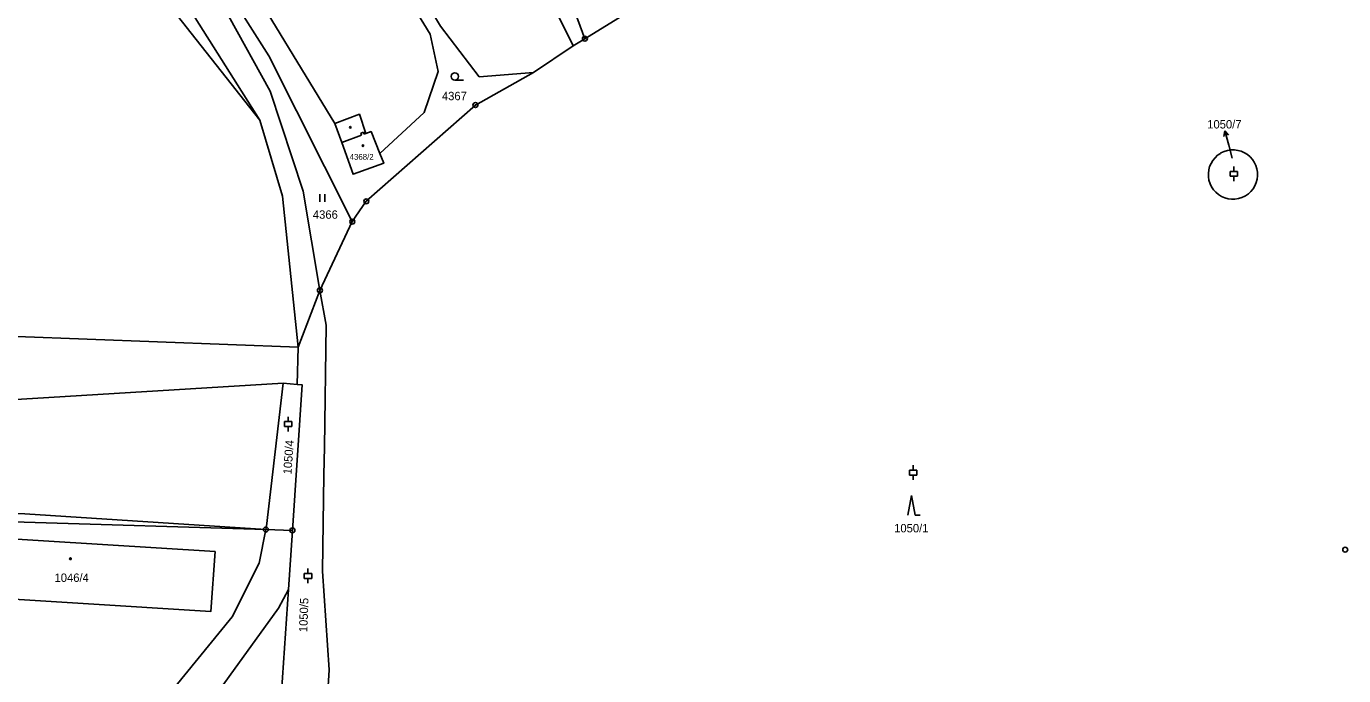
# Model space of a CAD drawing. Extents: x -644096 to -634268, y -1141430 to -1133463.
# Drawn here: x -639306.8 to -639039.7, y -1137378.3 to -1137246.7 of the extents above; entities that cross this region are included whole.
import ezdxf

# ---------------------------------------------------------------- set-up
doc = ezdxf.new("R2010")
doc.units = 0
for name, color, linetype in [('_CIVIL_CONSTRUCTION', 7, 'Continuous'), ('M_Svah_Nasyp', 7, 'Continuous'), ('M_Svah_Zarez', 7, 'Continuous'), ('spodek_nasyp', 7, 'Continuous'), ('spodek_zarez', 7, 'Continuous'), ('svrsek_osa_sjezdy', 7, 'Continuous'), ('svrsek_osa_terminal_VRT', 7, 'Continuous'), ('svrsek_osa_VRT', 7, 'Continuous'), ('svrsek_popisy_VRT', 7, 'Continuous'), ('terminal_VRT', 7, 'Continuous')]:
    doc.layers.add(name, color=color, linetype=linetype)

msp = doc.modelspace()

# ---------------------------------------------------------------- linework, layer by layer
at = {"layer": '_CIVIL_CONSTRUCTION'}
for centre, radius in [((-639193.55, -1137249.2), 0.5), ((-639193.55, -1137249.2), 0.0303), ((-639215.74, -1137262.65), 0.5), ((-639215.74, -1137262.65), 0.0303), ((-639237.86, -1137282.16), 0.5), ((-639237.86, -1137282.16), 0.0303), ((-639240.7, -1137286.28), 0.5), ((-639240.7, -1137286.28), 0.0303), ((-639247.26, -1137300.22), 0.5), ((-639247.26, -1137300.22), 0.0303), ((-639258.22, -1137348.71), 0.5), ((-639258.22, -1137348.71), 0.0303), ((-639252.84, -1137348.88), 0.5), ((-639252.84, -1137348.88), 0.0303), ((-639039.42, -1137352.79), 0.5)]:
    msp.add_circle(centre, radius, dxfattribs=at)
at = {"layer": 'M_Svah_Nasyp'}
for p, q in [((-639238.81, -1137268.75), (-639242.84, -1137270.27)), ((-639238.43, -1137268.13), (-639238.97, -1137268.34)), ((-639238.97, -1137268.34), (-639238.81, -1137268.75)), ((-639238.28, -1137268.54), (-639238.43, -1137268.13)), ((-639237.97, -1137268.43), (-639238.28, -1137268.54))]:
    msp.add_line(p, q, dxfattribs=at)
at = {"layer": 'M_Svah_Zarez'}
for centre in [(-639241.1, -1137267.16), (-639238.52, -1137270.89), (-639297.83, -1137354.64)]:
    msp.add_circle(centre, 0.175, dxfattribs=at)
at = {"layer": 'spodek_nasyp'}
msp.add_arc((-642050.26, -1145189.6), 8702.25, 63.41797, 71.234685, dxfattribs=at)
at = {"layer": 'spodek_zarez'}
msp.add_circle((-638683.07, -1137056.85), 1378.08, dxfattribs=at)
at = {"layer": 'svrsek_osa_sjezdy'}
for p, q in [((-639219.92, -1137257.6), (-639218.17, -1137257.6)), ((-639061.98, -1137276.1), (-639061.98, -1137275.1)), ((-639062.73, -1137276.1), (-639061.23, -1137276.1)), ((-639062.73, -1137277.1), (-639062.73, -1137276.1)), ((-639062.73, -1137277.1), (-639061.23, -1137277.1)), ((-639061.98, -1137278.1), (-639061.98, -1137277.1)), ((-639061.23, -1137277.1), (-639061.23, -1137276.1)), ((-639247.26, -1137282.25), (-639247.26, -1137280.75)), ((-639246.26, -1137282.25), (-639246.26, -1137280.75)), ((-639253.71, -1137326.83), (-639253.71, -1137325.83)), ((-639254.46, -1137326.83), (-639252.96, -1137326.83)), ((-639254.46, -1137327.83), (-639254.46, -1137326.83)), ((-639254.46, -1137327.83), (-639252.96, -1137327.83)), ((-639253.71, -1137328.83), (-639253.71, -1137327.83)), ((-639252.96, -1137327.83), (-639252.96, -1137326.83)), ((-639127.78, -1137336.66), (-639126.28, -1137336.66)), ((-639127.78, -1137337.66), (-639127.78, -1137336.66)), ((-639127.03, -1137336.66), (-639127.03, -1137335.66)), ((-639126.28, -1137337.66), (-639126.28, -1137336.66)), ((-639127.78, -1137337.66), (-639126.28, -1137337.66)), ((-639127.03, -1137338.66), (-639127.03, -1137337.66)), ((-639127.36, -1137341.81), (-639128.11, -1137345.81)), ((-639126.61, -1137345.81), (-639127.36, -1137341.81)), ((-639126.61, -1137345.81), (-639125.61, -1137345.81)), ((-639250.43, -1137357.6), (-639248.93, -1137357.6)), ((-639250.43, -1137358.6), (-639250.43, -1137357.6)), ((-639250.43, -1137358.6), (-639248.93, -1137358.6)), ((-639249.68, -1137357.6), (-639249.68, -1137356.6)), ((-639249.68, -1137359.6), (-639249.68, -1137358.6)), ((-639248.93, -1137358.6), (-639248.93, -1137357.6))]:
    msp.add_line(p, q, dxfattribs=at)
msp.add_circle((-639219.92, -1137256.85), 0.75, dxfattribs=at)
at = {"layer": 'svrsek_osa_terminal_VRT'}
msp.add_arc((-642050.26, -1145189.6), 8802.25, 41.413152, 75.317049, dxfattribs=at)
at = {"layer": 'svrsek_popisy_VRT'}
for p, q in [((-639063.83, -1137267.91), (-639064.05, -1137269.01)), ((-639063.05, -1137270.81), (-639063.83, -1137267.91)), ((-639063.83, -1137267.91), (-639063.08, -1137268.75)), ((-639062.36, -1137273.43), (-639063.05, -1137270.81))]:
    msp.add_line(p, q, dxfattribs=at)
at = {"layer": 'terminal_VRT'}
for p, q in [((-639259.41, -1137265.74), (-639306.56, -1137205.94)), ((-639195.94, -1137250.65), (-639193.55, -1137249.2)), ((-639203.97, -1137256.02), (-639195.94, -1137250.65)), ((-639247.26, -1137300.22), (-639240.7, -1137286.28)), ((-639247.26, -1137300.22), (-639251.65, -1137311.73)), ((-639251.65, -1137311.73), (-639251.88, -1137319.3)), ((-639251.88, -1137319.3), (-639254.72, -1137319.04)), ((-639258.22, -1137348.71), (-639252.84, -1137348.88)), ((-639252.84, -1137348.88), (-639253.65, -1137360.83))]:
    msp.add_line(p, q, dxfattribs=at)
for points in [[(-639259.41, -1137265.74), (-639280.31, -1137232.62), (-639303.13, -1137200.44), (-639337, -1137161.71), (-639344.22, -1137155.73)], [(-639193.55, -1137249.2), (-639217.06, -1137185.41), (-639226.26, -1137162.05), (-639230.66, -1137164.29)], [(-639195.94, -1137250.65), (-639215.61, -1137210.99), (-639224.08, -1137187.28), (-639232.66, -1137165.27)], [(-639203.97, -1137256.02), (-639214.96, -1137256.96), (-639222.79, -1137246.65), (-639241.95, -1137214.51), (-639260.99, -1137180.09)], [(-639244.23, -1137266.4), (-639263.77, -1137234.3), (-639277.03, -1137211.88), (-639282.95, -1137191.99), (-639263.45, -1137183.17), (-639244.59, -1137216.13), (-639224.88, -1137248.26), (-639223.28, -1137255.84), (-639226.13, -1137264.14), (-639235.12, -1137272.45)], [(-639240.7, -1137286.28), (-639257.6, -1137252.68), (-639293.04, -1137196.89)], [(-639296.4, -1137198.7), (-639274.27, -1137229.23), (-639257.33, -1137259.82), (-639250.66, -1137280.08), (-639247.26, -1137300.22)], [(-639193.55, -1137249.2), (-639185.97, -1137244.54), (-639150.66, -1137233.56)], [(-639240.7, -1137286.28), (-639237.86, -1137282.16), (-639215.74, -1137262.65), (-639203.97, -1137256.02)], [(-639244.23, -1137266.4), (-639239.26, -1137264.53), (-639237.97, -1137268.43), (-639236.88, -1137268.03), (-639235.12, -1137272.45)], [(-639251.65, -1137311.73), (-639254.84, -1137281.09), (-639259.41, -1137265.74)], [(-639235.12, -1137272.45), (-639234.32, -1137274.45), (-639240.53, -1137276.68), (-639242.84, -1137270.27), (-639244.23, -1137266.4)], [(-639066.12, -1137279.81), (-639065.65, -1137280.33), (-639065.1, -1137280.79), (-639064.5, -1137281.16), (-639063.86, -1137281.45), (-639063.18, -1137281.63), (-639062.48, -1137281.73), (-639061.77, -1137281.72), (-639061.07, -1137281.61), (-639060.39, -1137281.41), (-639059.75, -1137281.11), (-639059.64, -1137281.04), (-639059.06, -1137280.64), (-639058.54, -1137280.16), (-639058.09, -1137279.61), (-639057.73, -1137279.01), (-639057.45, -1137278.36), (-639057.27, -1137277.67), (-639057.19, -1137276.97), (-639057.21, -1137276.26), (-639057.33, -1137275.57), (-639057.54, -1137274.89), (-639057.85, -1137274.26), (-639058.24, -1137273.67), (-639058.71, -1137273.15), (-639059.26, -1137272.69), (-639059.86, -1137272.32), (-639060.5, -1137272.03), (-639061.18, -1137271.85), (-639061.88, -1137271.75), (-639062.59, -1137271.76), (-639063.29, -1137271.87), (-639063.97, -1137272.07), (-639064.61, -1137272.37), (-639064.72, -1137272.44), (-639065.3, -1137272.84), (-639065.82, -1137273.32), (-639066.27, -1137273.87), (-639066.63, -1137274.47), (-639066.91, -1137275.12), (-639067.09, -1137275.81), (-639067.17, -1137276.51), (-639067.15, -1137277.22), (-639067.04, -1137277.91), (-639066.82, -1137278.59), (-639066.51, -1137279.22), (-639066.12, -1137279.81)], [(-639251.65, -1137311.73), (-639422.79, -1137305.28), (-639512.71, -1137300.05), (-639566.48, -1137296.76)], [(-639242.39, -1137436.16), (-639247.8, -1137416.97), (-639245.39, -1137377.18), (-639246.72, -1137357.16), (-639246.45, -1137337.6), (-639246.33, -1137332), (-639245.97, -1137307.29), (-639247.26, -1137300.22)], [(-639511.56, -1137335.56), (-639512.22, -1137334.76), (-639254.72, -1137319.04)], [(-639254.72, -1137319.04), (-639258.09, -1137348.04), (-639258.22, -1137348.71)], [(-639252.84, -1137348.88), (-639250.84, -1137319.4), (-639251.88, -1137319.3)], [(-639258.22, -1137348.71), (-639307.05, -1137345.51), (-639353.15, -1137344.04), (-639376.31, -1137342.75), (-639386.99, -1137342.39), (-639404.93, -1137340.74), (-639420.39, -1137339.63), (-639508.29, -1137335.49), (-639511.56, -1137335.56)], [(-639258.22, -1137348.71), (-639307.24, -1137347.2), (-639353.38, -1137346.08), (-639376.84, -1137345.17), (-639388, -1137344.23), (-639404.05, -1137343.09), (-639419.52, -1137341.28), (-639507.5, -1137337.64), (-639509.96, -1137337.52)], [(-639268.5, -1137353.16), (-639269.38, -1137365.33), (-639323.35, -1137361.96), (-639322.92, -1137355.13), (-639326.53, -1137354.86), (-639326.22, -1137349.57), (-639268.5, -1137353.16)], [(-639303.27, -1137416.59), (-639297.44, -1137406.05), (-639265.02, -1137366.4), (-639259.59, -1137355.53), (-639258.22, -1137348.71)], [(-639253.65, -1137360.83), (-639255.68, -1137364.68), (-639275.68, -1137392.33), (-639279.24, -1137396.92), (-639282.92, -1137401.37), (-639286.37, -1137406.11), (-639289.42, -1137410.54), (-639292.28, -1137415.72), (-639293.54, -1137418.85)], [(-639253.65, -1137360.83), (-639257.48, -1137417.37), (-639264.93, -1137425.48)]]:
    msp.add_lwpolyline(points, dxfattribs=at)

# ---------------------------------------------------------------- texts
at = {"layer": 'svrsek_osa_VRT'}
for s, height, p in [('4367', 1.7, (-639222.53, -1137261.67)), ('1050/7', 1.7, (-639067.4, -1137267.4)), ('4368/2', 1.19, (-639241.24, -1137273.75)), ('4366', 1.7, (-639248.69, -1137285.7)), ('1050/1', 1.7, (-639130.86, -1137349.28)), ('1046/4', 1.7, (-639301.06, -1137359.32))]:
    msp.add_text(s, height=height, dxfattribs=at).set_placement(p)
for s, rotation, p in [('1050/4', 86, (-639253.03, -1137337.57)), ('1050/5', 88, (-639249.82, -1137369.54))]:
    msp.add_text(s, height=1.7, rotation=rotation, dxfattribs=at).set_placement(p)

doc.saveas('drawing.dxf')
